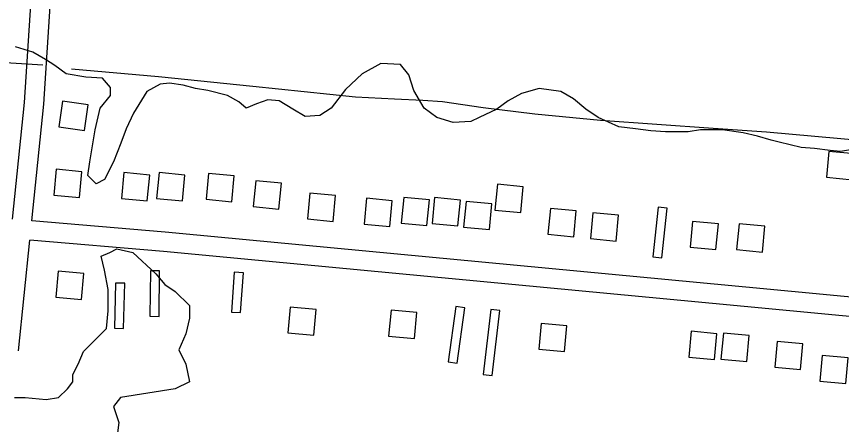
# Model space of a CAD drawing. Extents: x 3715084 to 3753216, y 488173 to 513963.
# Drawn here: x 3738516 to 3739790, y 503259 to 503889 of the extents above; entities that cross this region are included whole.
import ezdxf

# ---------------------------------------------------------------- set-up
doc = ezdxf.new("R2010")
doc.units = 0
for name, color, linetype in [('V-BLDG-OTLN', 7, 'Continuous'), ('V-ROAD-CNTR', 7, 'Continuous'), ('V-SITE-VEGE', 7, 'Continuous'), ('V-TOPO-SHOR', 7, 'Continuous')]:
    doc.layers.add(name, color=color, linetype=linetype)

msp = doc.modelspace()

# ---------------------------------------------------------------- linework, layer by layer
at = {"layer": 'V-BLDG-OTLN'}
for points in [[(3738586.7, 503758.3), (3738581.1, 503718.7), (3738620.7, 503713.1), (3738626.3, 503752.7)], [(3739767, 503640.8), (3739806.9, 503637), (3739810.7, 503676.8), (3739770.8, 503680.7)], [(3738573.2, 503613.3), (3738613, 503609.5), (3738616.8, 503649.3), (3738577, 503653.1)], [(3738677.9, 503608.2), (3738717.7, 503604.4), (3738721.6, 503644.2), (3738681.7, 503648)], [(3738732.2, 503608.2), (3738772, 503604.4), (3738775.8, 503644.2), (3738736, 503648)], [(3738808.5, 503606.9), (3738848.3, 503603.1), (3738852.1, 503642.9), (3738812.3, 503646.8)], [(3738881.4, 503595.6), (3738921.2, 503591.8), (3738925, 503631.6), (3738885.2, 503635.4)], [(3739254.8, 503590.1), (3739294.6, 503586.3), (3739298.4, 503626.1), (3739258.6, 503630)], [(3738965, 503576.5), (3739004.8, 503572.7), (3739008.7, 503612.5), (3738968.8, 503616.3)], [(3739052.6, 503568.5), (3739092.4, 503564.6), (3739096.2, 503604.5), (3739056.4, 503608.3)], [(3739110, 503570), (3739149.8, 503566.1), (3739153.6, 503606), (3739113.8, 503609.8)], [(3739157.7, 503569.6), (3739197.5, 503565.8), (3739201.4, 503605.6), (3739161.5, 503609.4)], [(3739206.4, 503563.8), (3739246.2, 503560), (3739250, 503599.8), (3739210.2, 503603.6)], [(3739336.7, 503552.9), (3739376.5, 503549.1), (3739380.3, 503588.9), (3739340.5, 503592.7)], [(3739520.8, 503593), (3739506.9, 503594.5), (3739498.9, 503517.8), (3739512.8, 503516.4)], [(3739402.2, 503546.2), (3739442, 503542.3), (3739445.8, 503582.2), (3739406, 503586)], [(3739556.3, 503532.9), (3739596.1, 503529.1), (3739599.9, 503568.9), (3739560.1, 503572.7)], [(3739628.1, 503529.1), (3739667.9, 503525.3), (3739671.8, 503565.1), (3739631.9, 503569)], [(3738619.8, 503492), (3738580, 503495.8), (3738576.3, 503455.9), (3738616.1, 503452.2)], [(3738721.9, 503426.3), (3738735.9, 503426.1), (3738736.8, 503496.4), (3738722.8, 503496.6)], [(3738847.9, 503432.8), (3738861.9, 503431.8), (3738866.2, 503493.2), (3738852.2, 503494.2)], [(3738666.9, 503407.7), (3738680.9, 503407.3), (3738682.8, 503477.1), (3738668.8, 503477.5)], [(3738978.5, 503436.8), (3738938.7, 503440.5), (3738935, 503400.7), (3738974.8, 503397)], [(3739182.5, 503355.8), (3739196.4, 503353.9), (3739208.3, 503439.2), (3739194.4, 503441.2)], [(3739134.2, 503431.8), (3739094.3, 503435.6), (3739090.6, 503395.7), (3739130.4, 503392)], [(3739236.6, 503336.5), (3739250.5, 503334.8), (3739262.4, 503435), (3739248.5, 503436.6)], [(3739366, 503411.6), (3739326.2, 503415.3), (3739322.4, 503375.5), (3739362.2, 503371.7)], [(3739597.7, 503399.3), (3739557.9, 503403.1), (3739554.2, 503363.2), (3739594, 503359.5)], [(3739647.5, 503396.3), (3739607.7, 503400.1), (3739603.9, 503360.2), (3739643.8, 503356.5)], [(3739730.5, 503383.7), (3739690.7, 503387.5), (3739687, 503347.6), (3739726.8, 503343.9)], [(3739800.3, 503362.1), (3739760.5, 503365.8), (3739756.8, 503326), (3739796.6, 503322.3)]]:
    msp.add_lwpolyline(points, close=True, dxfattribs=at)
at = {"layer": 'V-ROAD-CNTR'}
for points in [[(3738539.4, 503573.6), (3738558.1, 503753.9), (3738580.4, 504104.4), (3738581, 504129.7), (3738578.7, 504154.5)], [(3738509.5, 503576.2), (3738528.2, 503756.4), (3738550.5, 504105.7), (3738551, 504128.6), (3738548.8, 504151.7)], [(3742572.9, 503193.9), (3742391.9, 503218.3), (3742008.6, 503254.4), (3741669.5, 503283.4), (3741033.2, 503343.9), (3740391.1, 503400.1), (3739642.4, 503471), (3738745.3, 503556.1), (3738539.4, 503573.6)], [(3738518.7, 503373), (3738536.4, 503543.8)], [(3742563.4, 503164.9), (3742388.5, 503188.5), (3742005.9, 503224.5), (3741666.8, 503253.6), (3741030.5, 503314), (3740388.4, 503370.2), (3739639.6, 503441.2), (3738742.6, 503526.3), (3738536.4, 503543.8)]]:
    msp.add_lwpolyline(points, dxfattribs=at)
at = {"layer": 'V-SITE-VEGE'}
for points in [[(3739834.9, 503688.4), (3739788.5, 503680.4), (3739772.5, 503682), (3739748.5, 503685.2), (3739727.7, 503686.8), (3739694.1, 503694.8), (3739681.3, 503698), (3739660.6, 503704.4), (3739638.2, 503709.2), (3739606.2, 503714), (3739572.6, 503714), (3739553.4, 503710.8), (3739518.2, 503710.8), (3739495.8, 503712.4), (3739471.8, 503715.6), (3739446.3, 503718.8), (3739414.3, 503733.2), (3739395.1, 503746), (3739375.9, 503762), (3739356.7, 503773.2), (3739323.1, 503778), (3739295.9, 503770), (3739275.1, 503758.8), (3739257.6, 503746), (3739230.4, 503733.2), (3739217.6, 503726.8), (3739190.4, 503725.2), (3739164.8, 503733.2), (3739145.6, 503747.6), (3739129.6, 503774.8), (3739121.6, 503798.8), (3739108.8, 503814.8), (3739078.4, 503816.4), (3739049.7, 503800.4), (3739024.1, 503776.4), (3739001.7, 503747.6), (3738984.1, 503736.4), (3738961.7, 503734.8), (3738942.5, 503746), (3738921.7, 503758.8), (3738904.1, 503760.4), (3738886.5, 503754), (3738870.5, 503747.6), (3738859.4, 503757.2), (3738841.8, 503766.8), (3738811.4, 503774.8), (3738792.2, 503778), (3738773, 503782.8), (3738752.2, 503786), (3738737.8, 503784.4), (3738717, 503773.2), (3738696.2, 503739.6), (3738685, 503715.6), (3738677, 503693.2), (3738665.8, 503664.4), (3738651.5, 503637.2), (3738638.7, 503630.8), (3738625.9, 503643.6), (3738629.1, 503664.4), (3738637.1, 503714), (3738645.1, 503747.6), (3738661.1, 503766.8), (3738661.1, 503779.6), (3738648.3, 503794), (3738622.7, 503795.6), (3738592.3, 503800.4), (3738574.7, 503813.2), (3738560.3, 503822.8), (3738541.1, 503834), (3738513.9, 503842)], [(3738512.5, 503300.6), (3738528.9, 503300.6), (3738561.7, 503297.9), (3738580.8, 503300.6), (3738594.4, 503314.3), (3738602.6, 503325.2), (3738602.6, 503336.1), (3738610.8, 503352.5), (3738619, 503371.6), (3738629.9, 503382.6), (3738654.5, 503407.1), (3738657.2, 503434.5), (3738657.2, 503467.3), (3738651.8, 503497.3), (3738646.3, 503519.2), (3738660, 503524.6), (3738670.9, 503530.1), (3738695.5, 503524.6), (3738731, 503491.8), (3738744.6, 503475.4), (3738761, 503464.5), (3738782.8, 503442.7), (3738782.8, 503423.5), (3738777.4, 503399), (3738766.4, 503374.4), (3738777.4, 503352.5), (3738782.8, 503325.2), (3738761, 503314.3), (3738676.3, 503300.6), (3738665.4, 503286.9), (3738673.6, 503262.4), (3738670.9, 503237.8)]]:
    msp.add_lwpolyline(points, dxfattribs=at)
at = {"layer": 'V-TOPO-SHOR'}
for points in [[(3737640.5, 503892.9), (3737774.1, 503881.6), (3737949, 503865.3), (3738076.2, 503855.2), (3738172.7, 503846.8), (3738385.3, 503830.5), (3738420.7, 503826.1), (3738457.1, 503820.6), (3738556.4, 503814.2)], [(3738600.8, 503808.3), (3738735, 503796.2), (3738881, 503781.6), (3739039.2, 503765), (3739099.6, 503761.8), (3739143.4, 503759.7), (3739173.9, 503757.6), (3739236.8, 503748.4), (3739316.3, 503738.5), (3739417.7, 503728.8), (3739592.1, 503716.5), (3739674.4, 503710.8), (3739823.8, 503697.5)]]:
    msp.add_lwpolyline(points, dxfattribs=at)

doc.saveas('drawing.dxf')
